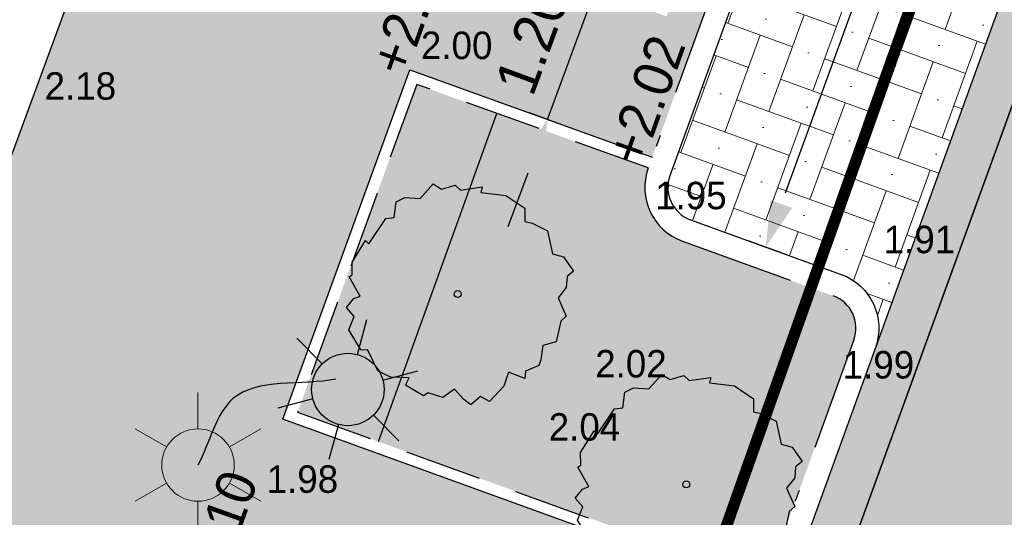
# Model space of a CAD drawing. Header units: metres. Extents: x 134157 to 138734, y 451157 to 455772.
# Tile 415 of 656: x 136525.94 to 136534.54, y 453724.02 to 453728.36. Entities that reach past the tile are written whole.
import ezdxf

# ---------------------------------------------------------------- set-up
doc = ezdxf.new("R2010")
doc.units = ezdxf.units.M
for name, pattern in [('CENTER__G5', [2.4, 1.5, -0.3, 0.3, -0.3]), ('HIDDEN__G5', [1.125, 0.75, -0.375]), ('TR18X20__G2', [2.5999999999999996, 1, -0.4, 0, -0.4, 0, -0.4, 0, -0.4])]:
    doc.linetypes.add(name, pattern=pattern)
doc.layers.add('-DR-alg-hulplijnen kantverharding asflast nieuwe fietsstraat', color=7, linetype='Continuous', true_color=0xff9429, plot=False)
doc.layers.add('-DR-alg-hulplijnen waterbergende groenvakken', color=141, linetype='Continuous', plot=False)
doc.layers.add('-DR-bs-inr-lichtmast', color=253, linetype='Continuous', lineweight=13)
doc.layers.add('-DR-nw-vh-arc-tegels 300x300x45', color=253, linetype='Continuous', lineweight=9)
for name, color, linetype in [('-DR-bs-txt-hoogtemaat', 253, 'Continuous'), ('-DR-nw-gr-solitaire heester', 96, 'Continuous'), ('-DR-nw-inr-lichtmast', 30, 'Continuous'), ('-DR-nw-inr-verkeersbordpaal', 2, 'Continuous'), ('-DR-nw-maatvoering', 3, 'Continuous'), ('-DR-nw-rio-HWA 160', 170, 'CENTER__G5'), ('-DR-nw-txt-hoogtemaat', 2, 'Continuous'), ('-DR-nw-vh-band 10x20 ob', 2, 'HIDDEN__G5'), ('-DR-nw-vh-band 18-20x25', 2, 'TR18X20__G2'), ('-DR-nw-vh-kantverharding', 3, 'Continuous'), ('-DR-nw-vh-scheiding erfgrens en bebouwing', 3, 'Continuous')]:
    doc.layers.add(name, color=color, linetype=linetype)
doc.layers.add('-DR-nw-gr-arc-beplanting', color=7, linetype='Continuous', true_color=0xe5f0e7)
doc.layers.add('-DR-nw-gr-arc-gras', color=7, linetype='Continuous', true_color=0xb5d5a4)
for name, color, linetype, lineweight, true_color in [('-DR-nw-vh-arc-asfalt fietsstraat rood', 7, 'Continuous', 9, 0xdfbfc7), ('-DR-nw-vh-arc-sbs df Drainflow', 7, 'Continuous', 9, 0xb9747c), ('-DR-nw-vh-arc-sbs kf bruinrood rabat halfsteens', 7, 'Continuous', 9, 0xb88485)]:
    doc.layers.add(name, color=color, linetype=linetype, lineweight=lineweight, true_color=true_color)
doc.styles.add('18_200', font='romans', dxfattribs={"width": 0.8, "height": 0.36})
doc.styles.add('Drong', font='txt', dxfattribs={"height": 1.8})
doc.dimstyles.new('Drong', dxfattribs={"dimtxt": 1.8, "dimasz": 2.5, "dimexe": 0, "dimexo": 0, "dimgap": 0.9, "dimtad": 1, "dimzin": 0, "dimdsep": 46, "dimtxsty": 'Drong', "dimblk": 'dimblk-wit', "dimcen": 0, "dimse1": 1, "dimse2": 1, "dimclrd": 256, "dimclre": 1, "dimclrt": 7, "dimadec": 0, "dimazin": 0, "dimtfac": 1, "dimtmove": 0, "dimatfit": 3, "dimfxl": 1, "dimtolj": 1, "dimtzin": 0, "dimarcsym": 0})
pattern_1 = [(115.3356253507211, (136419.7180158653, 453326.2367068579), (-0.2236810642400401, -0.1059037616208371), [0.06, -0.187485]), (205.3356253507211, (136419.7180158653, 453326.2367068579), (0.1059037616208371, -0.22368106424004), [0.06, -0.187485])]

# ---------------------------------------------------------------- blocks, each defined once
blk = doc.blocks.new('LICHTMAST')
at = {"ltscale": 0.1}
for p, q in [((7.258176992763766e-11, 0.1265625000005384), (1.560705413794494e-10, 0.2531250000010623)), ((-0.1096064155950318, 0.0632812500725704), (-0.2192125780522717, 0.1265625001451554)), ((0.1096064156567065, 0.06328124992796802), (0.2192125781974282, 0.126562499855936)), ((-0.1096064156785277, -0.06328124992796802), (-0.2192125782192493, -0.126562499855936)), ((0.1096064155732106, -0.06328125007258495), (0.2192125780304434, -0.1265625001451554)), ((-9.440998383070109e-11, -0.126562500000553), (-1.778917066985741e-10, -0.2531250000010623))]:
    blk.add_line(p, q, dxfattribs=at)
blk.add_circle((-1.091416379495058e-11, 0), 0.1265625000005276, dxfattribs=at)
at = {"style": '18_200', "width": 0.8}
blk.add_attdef('HOOGTE', (0.2466893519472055, 0.2423579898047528), '', height=0.25, dxfattribs=at)
blk = doc.blocks.new('LICHTMAST nieuw')
h = blk.add_hatch(color=256)
h.dxf.hatch_style = 1
edge = h.paths.add_edge_path()
edge.add_arc((-1.091414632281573e-11, -6.938893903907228e-18), 0.04953753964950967, 0, 360)
at = {"ltscale": 0.1}
for p, q in [((7.258176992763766e-11, 0.1265625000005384), (1.560705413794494e-10, 0.2531250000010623)), ((-0.1096064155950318, 0.0632812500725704), (-0.2192125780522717, 0.1265625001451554)), ((0.1096064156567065, 0.06328124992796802), (0.2192125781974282, 0.126562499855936)), ((-0.1096064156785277, -0.06328124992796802), (-0.2192125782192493, -0.126562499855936)), ((0.1096064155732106, -0.06328125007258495), (0.2192125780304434, -0.1265625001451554)), ((-9.440998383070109e-11, -0.126562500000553), (-1.778917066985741e-10, -0.2531250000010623))]:
    blk.add_line(p, q, dxfattribs=at)
blk.add_circle((-1.091416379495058e-11, 0), 0.1265625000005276, dxfattribs=at)
blk = doc.blocks.new('dimblk-wit')
at = {"color": 7}
blk.add_line((2.842170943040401e-14, -0.3333333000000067), (-2.842170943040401e-14, 0.3333333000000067), dxfattribs=at)
blk.add_solid([(0, 0), (-0.7999999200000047, 0.1999999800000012), (-0.7999999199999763, -0.1999999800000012)], dxfattribs=at)
blk = doc.blocks.new('*D618')
at = {"layer": '-DR-nw-maatvoering', "lineweight": -2, "transparency": 16777216}
for p, q in [((136531.135056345, 453729.0876673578), (136531.3076436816, 453729.5569365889)), ((136530.5482508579, 453727.4921287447), (136530.9624690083, 453728.6183981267)), ((136530.3756635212, 453727.0228595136), (136530.2030761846, 453726.5535902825))]:
    blk.add_line(p, q, dxfattribs=at)
at = {"layer": 'Defpoints', "color": 0, "transparency": 16777216}
for p in [(136530.9624690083, 453728.6183981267), (136531.3894595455, 453728.461360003), (136530.975241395, 453727.3350906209)]:
    blk.add_point(p, dxfattribs=at)
at = {"layer": '-DR-nw-maatvoering', "lineweight": -2, "transparency": 16777216, "xscale": 0.5, "yscale": 0.5, "zscale": 0.5}
for p, rotation in [((136530.9624690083, 453728.6183981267), 249.8075411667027), ((136530.5482508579, 453727.4921287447), 69.80754116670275)]:
    blk.add_blockref('dimblk-wit', p, dxfattribs=dict(at, rotation=rotation))
at = {"layer": '-DR-nw-maatvoering', "color": 7, "transparency": 16777216, "insert": (136530.4140207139, 453728.1808008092), "char_height": 0.36, "attachment_point": 5, "rotation": 69.80754116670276, "style": 'Drong'}
blk.add_mtext('\\A1;1.20', dxfattribs=at)
blk = doc.blocks.new('*D703')
at = {"layer": '-DR-nw-maatvoering', "lineweight": -2, "transparency": 16777216}
blk.add_line((136545.756932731, 453763.0382939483), (136532.6249859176, 453726.8471102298), dxfattribs=at)
at = {"layer": 'Defpoints', "color": 0, "transparency": 16777216}
for p in [(136545.9274775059, 453763.5083093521), (136532.4544411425, 453726.3770948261), (136532.4544411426, 453726.3770948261)]:
    blk.add_point(p, dxfattribs=at)
at = {"layer": '-DR-nw-maatvoering', "lineweight": -2, "transparency": 16777216, "xscale": 0.5, "yscale": 0.5, "zscale": 0.5}
for p, rotation in [((136545.927477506, 453763.508309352), 70.05673075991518), ((136532.4544411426, 453726.377094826), 250.0567307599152)]:
    blk.add_blockref('dimblk-wit', p, dxfattribs=dict(at, rotation=rotation))
at = {"layer": '-DR-nw-maatvoering', "color": 7, "transparency": 16777216, "insert": (136538.5829856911, 453744.3334144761), "char_height": 0.36, "attachment_point": 5, "rotation": 70.0567307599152, "style": 'Drong'}
blk.add_mtext('\\A1;39.50', dxfattribs=at)
blk = doc.blocks.new('Solitaire heester')
blk.add_lwpolyline([(-1.738422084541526, -4.390808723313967), (-2.165650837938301, -3.928363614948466), (-2.483742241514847, -4.006582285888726), (-2.464906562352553, -3.243960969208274), (-3.108512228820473, -3.265308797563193), (-3.941315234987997, -2.904578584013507), (-3.868064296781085, -2.452012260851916), (-4.359586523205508, -2.179992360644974), (-4.239036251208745, -1.822945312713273), (-3.950943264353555, -1.283816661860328), (-4.465961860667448, -0.924314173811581), (-4.503076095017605, -0.2488687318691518), (-4.693194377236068, -0.1051291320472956), (-4.52288920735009, 0.7919674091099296), (-4.165535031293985, 0.7508631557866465), (-4.408840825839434, 1.52244183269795), (-4.334976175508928, 2.133900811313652), (-3.641002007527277, 2.854190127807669), (-3.727257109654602, 3.148478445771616), (-3.088619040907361, 3.940484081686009), (-2.461086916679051, 3.914225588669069), (-2.205140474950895, 4.358141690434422), (-1.729077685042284, 4.197407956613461), (-1.539266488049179, 3.97422214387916), (-0.8928984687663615, 4.71058514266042), (-0.7661533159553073, 4.614758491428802), (-0.2489862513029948, 4.811378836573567), (0.8385356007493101, 4.576780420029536), (0.7504387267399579, 4.394391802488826), (2.044152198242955, 4.063660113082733), (2.201816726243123, 3.745261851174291), (2.885605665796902, 3.885625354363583), (3.186395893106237, 3.598453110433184), (3.366635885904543, 2.954233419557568), (4.159869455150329, 2.633380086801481), (4.070851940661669, 2.212653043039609), (4.434400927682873, 1.71867540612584), (4.306120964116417, 1.417271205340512), (4.763654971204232, 0.573362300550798), (4.517280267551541, 0.5504799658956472), (4.76739476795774, -0.5150800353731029), (4.517336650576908, -1.491315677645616), (3.976366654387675, -1.679899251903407), (4.022745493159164, -2.013757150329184), (3.932500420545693, -2.752268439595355), (3.0564445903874, -3.305015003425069), (3.102209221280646, -3.797765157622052), (2.654917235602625, -4.415726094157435), (2.345783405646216, -4.231802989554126), (1.876529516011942, -4.365050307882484), (1.329057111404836, -4.180206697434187), (0.6990696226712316, -4.789516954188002), (0.4057020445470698, -4.637433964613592), (-0.5083884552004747, -4.753073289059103), (-0.8481344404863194, -4.267132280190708), (-1.476280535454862, -4.399766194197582), (-1.738422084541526, -4.390808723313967)])
blk.add_circle((0, 0), 0.15)

msp = doc.modelspace()

# ---------------------------------------------------------------- hatches: boundary and pattern name
at = {"layer": '-DR-nw-gr-arc-beplanting'}
h = msp.add_hatch(color=256, dxfattribs=at)
h.dxf.hatch_style = 1
edge = h.paths.add_edge_path()
edge.add_arc((136531.8987464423, 453726.8978667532), 0.500000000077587, 160.0567307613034, 250.0567307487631, ccw=False)
edge.add_line((136531.4287310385, 453727.0684115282), (136529.406144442, 453727.7975640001))
edge.add_line((136529.406144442, 453727.7975640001), (136528.3668121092, 453724.933200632))
edge.add_line((136528.3668121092, 453724.933200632), (136531.8919276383, 453723.6541148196))
edge.add_line((136531.8919276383, 453723.6541148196), (136532.4559461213, 453723.4494610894))
edge.add_line((136532.4559461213, 453723.4494610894), (136533.2239271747, 453725.5659898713))
edge.add_arc((136532.9419179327, 453725.6683167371), 0.3000000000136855, 340.0567305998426, 430.0567307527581)
edge.add_line((136533.0442447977, 453725.9503259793), (136531.7282016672, 453726.4278513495))
at = {"layer": '-DR-nw-gr-arc-gras', "transparency": 33554687}
h = msp.add_hatch(dxfattribs=at)
h.set_pattern_fill('AGR-BOLLEN', color=256, scale=0.1, pattern_type=2)
h.set_pattern_definition(pattern_1)
edge = h.paths.add_edge_path()
edge.add_arc((-7000776.809524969, 3043164.567559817), 7592527.997363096, 340.0567505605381, 340.0572256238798)
edge.add_line((136455.7815594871, 453494.2542758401), (136455.1236032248, 453494.4934109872))
edge.add_arc((380495.2223584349, 364992.5484406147), 259592.3035530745, 160.0666568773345, 160.0804453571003)
edge.add_line((136433.832290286, 453435.7615323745), (136433.813485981, 453435.768343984))
edge.add_line((136433.813485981, 453435.768343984), (136432.1794965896, 453431.2550945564))
edge.add_line((136432.1794965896, 453431.2550945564), (136432.198303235, 453431.2482893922))
edge.add_line((136432.198303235, 453431.2482893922), (136431.6776287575, 453429.8696050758))
edge.add_line((136431.6776287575, 453429.8696050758), (136432.3363505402, 453429.6312341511))
edge.add_line((136432.3363505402, 453429.6312341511), (136434.3092713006, 453435.0765756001))
h = msp.add_hatch(dxfattribs=at)
h.set_pattern_fill('AGR-BOLLEN', color=256, scale=0.1, pattern_type=2)
h.set_pattern_definition(pattern_1)
edge = h.paths.add_edge_path()
edge.add_line((136644.2753070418, 454017.4218487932), (136643.9350728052, 454016.4814706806))
edge.add_line((136643.9350728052, 454016.4814706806), (136643.8839339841, 454016.3403207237))
edge.add_line((136643.8839339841, 454016.3403207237), (136644.542212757, 454016.1016536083))
edge.add_arc((1711333.983143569, -116117.4265426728), 1674723.581774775, 160.0956720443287, 160.096657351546, ccw=False)
edge.add_line((136654.3469492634, 454043.1812754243), (136653.6888597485, 454043.419891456))
edge.add_line((136653.6888597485, 454043.419891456), (136653.6378049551, 454043.2789838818))
edge.add_line((136653.6378049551, 454043.2789838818), (136653.2975354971, 454042.3386559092))
edge.add_line((136653.2975354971, 454042.3386559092), (136644.2753070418, 454017.4218487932))
h = msp.add_hatch(dxfattribs=at)
h.set_pattern_fill('AGR-BOLLEN', color=256, scale=0.1, pattern_type=2)
h.set_pattern_definition(pattern_1)
edge = h.paths.add_edge_path()
edge.add_line((136517.4590860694, 453661.3029940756), (136517.6003217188, 453660.9676241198))
edge.add_line((136517.6003217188, 453660.9676241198), (136518.0305269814, 453659.9460837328))
edge.add_line((136518.0305269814, 453659.9460837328), (136563.6427330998, 453785.6517201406))
edge.add_arc((136564.5827639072, 453785.3106305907), 0.9999999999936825, 70.05673076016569, 160.056730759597, ccw=False)
edge.add_line((136564.9238534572, 453786.2506613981), (136568.9935175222, 453784.7739865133))
edge.add_line((136568.9935175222, 453784.7739865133), (136568.1806414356, 453782.4856944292))
edge.add_line((136568.1806414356, 453782.4856944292), (136569.1229521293, 453782.1509548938))
edge.add_line((136569.1229521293, 453782.1509548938), (136571.7690911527, 453781.2933194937))
edge.add_line((136571.7690911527, 453781.2933194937), (136570.8113055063, 453785.0832881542))
edge.add_arc((136568.9692179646, 453784.6177631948), 1.899999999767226, 14.18261005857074, 70.33562535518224)
edge.add_line((136569.6085865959, 453786.406955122), (136565.5084580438, 453787.8721381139))
edge.add_arc((136564.8604330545, 453786.0860228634), 1.900037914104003, 70.05859413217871, 160.3351517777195)
edge.add_line((136563.0712107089, 453786.725419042), (136562.695861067, 453785.6807773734))
edge.add_line((136562.695861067, 453785.6807773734), (136562.6035045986, 453785.7137710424))
edge.add_line((136562.6035045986, 453785.7137710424), (136517.4590860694, 453661.3029940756))
at = {"layer": '-DR-nw-vh-arc-asfalt fietsstraat rood', "transparency": 33554687}
h = msp.add_hatch(color=256, dxfattribs=at)
h.dxf.hatch_style = 1
edge = h.paths.add_edge_path()
edge.add_arc((137987.7467455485, 453337.2025435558), 1495.400000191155, 160.0946501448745, 161.0347260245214)
edge.add_arc((135150.599574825, 454312.1876383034), 1504.600000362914, 340.0567307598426, 341.034726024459, ccw=False)
edge.add_line((136564.9699280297, 453798.9843013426), (136431.2485721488, 453430.4479765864))
edge.add_line((136431.2485721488, 453430.4479765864), (136427.2999171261, 453431.8791033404))
edge.add_line((136427.2999171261, 453431.8791033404), (136429.6486940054, 453438.3572199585))
edge.add_line((136429.6486940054, 453438.3572199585), (136561.0217986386, 453800.4168774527))
edge.add_arc((135150.5995746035, 454312.1876383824), 1500.400000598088, 340.0567307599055, 341.0347260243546)
edge.add_line((136569.551446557, 453824.5650928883), (136577.738336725, 453847.767375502))
edge.add_line((136577.738336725, 453847.767375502), (136586.3288476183, 453871.4914783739))
edge.add_line((136586.3288476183, 453871.4914783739), (136590.2290830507, 453869.9266325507))
edge.add_line((136590.2290830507, 453869.9266325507), (136581.6874133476, 453846.3374126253))
at = {"layer": '-DR-nw-vh-arc-sbs df Drainflow'}
h = msp.add_hatch(dxfattribs=at)
h.set_pattern_fill('AVH-SBS_KEIFORMAAT_ELLEBOOG_01', color=256, scale=3, angle=250, pattern_type=2)
h.set_pattern_definition([(250, (0, 0), (0.3845138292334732, 0.179301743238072), [0.8999999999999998, -0.3]), (340, (-0.2052120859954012, -0.5638155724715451), (0.3845138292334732, 0.179301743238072), [0.8999999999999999, -0.3]), (250, (0.0383478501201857, -0.3332108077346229), (0.3845138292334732, 0.179301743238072), [0, -1.2]), (250, (0.02539267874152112, -0.8073755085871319), (0.3845138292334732, 0.179301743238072), [0, -1.2])])
h.paths.add_polyline_path([(136531.6167371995, 453727.000193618, 0.4142135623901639), (136531.7964195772, 453726.6158575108), (136533.1124627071, 453726.1383321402, -0.4142135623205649), (136533.4119333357, 453725.4977719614), (136539.5997429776, 453742.5511577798), (136537.5301194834, 453743.2972672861)])
at = {"layer": '-DR-nw-vh-arc-sbs kf bruinrood rabat halfsteens', "transparency": 33554687}
h = msp.add_hatch(color=256, dxfattribs=at)
h.dxf.hatch_style = 1
edge = h.paths.add_edge_path()
edge.add_line((136459.8251734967, 453521.5225364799), (136459.4491611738, 453521.6589723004))
edge.add_line((136459.4491611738, 453521.6589723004), (136466.3562245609, 453540.6945961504))
edge.add_line((136466.3562245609, 453540.6945961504), (136466.8678588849, 453542.1046423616))
edge.add_line((136466.8678588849, 453542.1046423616), (136467.0384036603, 453542.574657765))
edge.add_line((136467.0384036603, 453542.574657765), (136467.2089484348, 453543.0446731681))
edge.add_line((136467.2089484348, 453543.0446731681), (136467.3794932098, 453543.5146885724))
edge.add_line((136467.3794932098, 453543.5146885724), (136467.5500379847, 453543.9847039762))
edge.add_line((136467.5500379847, 453543.9847039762), (136467.7205827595, 453544.4547193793))
edge.add_line((136467.7205827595, 453544.4547193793), (136467.8911275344, 453544.9247347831))
edge.add_line((136467.8911275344, 453544.9247347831), (136468.0616723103, 453545.3947501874))
edge.add_line((136468.0616723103, 453545.3947501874), (136468.2322170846, 453545.8647655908))
edge.add_line((136468.2322170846, 453545.8647655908), (136468.4027618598, 453546.3347809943))
edge.add_line((136468.4027618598, 453546.3347809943), (136468.5733066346, 453546.8047963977))
edge.add_line((136468.5733066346, 453546.8047963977), (136468.7438514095, 453547.274811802))
edge.add_line((136468.7438514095, 453547.274811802), (136468.9143961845, 453547.7448272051))
edge.add_line((136468.9143961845, 453547.7448272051), (136469.0849409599, 453548.2148426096))
edge.add_line((136469.0849409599, 453548.2148426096), (136469.2554857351, 453548.6848580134))
edge.add_line((136469.2554857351, 453548.6848580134), (136496.5225696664, 453623.8319826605))
edge.add_line((136496.5225696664, 453623.8319826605), (136532.6439522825, 453723.3812431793))
edge.add_line((136532.6439522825, 453723.3812431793), (136552.5129481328, 453778.1394971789))
edge.add_line((136552.5129481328, 453778.1394971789), (136560.6457863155, 453800.5533132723))
edge.add_arc((135150.5995751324, 454312.1876381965), 1500.000000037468, 340.0567307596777, 341.0347260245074)
edge.add_arc((137987.746744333, 453337.2025439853), 1499.999998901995, 160.0946501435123, 161.0347260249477, ccw=False)
edge.add_line((136577.3622341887, 453847.9035624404), (136585.9525370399, 453871.6277406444))
edge.add_line((136585.9525370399, 453871.6277406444), (136586.3288476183, 453871.4914783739))
edge.add_line((136586.3288476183, 453871.4914783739), (136577.738336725, 453847.767375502))
edge.add_arc((137987.7467452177, 453337.2025436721), 1499.599999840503, 160.0946501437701, 161.0347260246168)
edge.add_arc((135150.5995747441, 454312.1876383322), 1500.400000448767, 340.05673075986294, 341.03472602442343, ccw=False)
edge.add_line((136561.0217986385, 453800.4168774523), (136552.894679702, 453778.0188234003))
edge.add_line((136552.894679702, 453778.0188234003), (136533.0499055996, 453723.3273236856))
edge.add_line((136533.0499055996, 453723.3273236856), (136496.9028942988, 453623.7074314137))
edge.add_line((136496.9028942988, 453623.7074314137), (136469.6314980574, 453548.5484221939))
edge.add_line((136469.6314980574, 453548.5484221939), (136459.8251734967, 453521.5225364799))
at = {"layer": '-DR-nw-vh-arc-tegels 300x300x45'}
h = msp.add_hatch(dxfattribs=at)
h.set_pattern_fill('AVH-TEGEL_200X200_HALFST', color=256, scale=2, angle=71, pattern_type=2)
h.set_pattern_definition([(71, (0, 0), (-0.05887645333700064, 0.443321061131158), [0.4, -0.4]), (161, (0, 0), (-0.1302272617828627, -0.3782074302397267), [])])
h.paths.add_polyline_path([(136524.5596173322, 453714.7338838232), (136526.3959150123, 453714.0776819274), (136523.6918709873, 453706.62757228), (136521.8555733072, 453707.2837741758)], flags=16)
h.paths.add_polyline_path([(136524.6196770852, 453714.6062282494), (136526.2676365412, 453714.0173291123), (136523.632498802, 453706.7549821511), (136521.9845393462, 453707.3438812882)], flags=0)
h.paths.add_polyline_path([(136521.4469485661, 453706.1554781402), (136523.2832462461, 453705.4992762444), (136518.0645809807, 453691.1168182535), (136516.2275957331, 453691.773265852)], flags=16)
h.paths.add_polyline_path([(136521.507008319, 453706.0278225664), (136523.154967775, 453705.4389234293), (136518.0045212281, 453691.2444738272), (136516.3558742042, 453691.8336186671)], flags=0)
h.paths.add_polyline_path([(136529.755488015, 453729.0535207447), (136536.6817769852, 453748.142129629), (136538.5142765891, 453747.475766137), (136531.5893419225, 453728.3924073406)], flags=16)
h.paths.add_polyline_path([(136529.8836708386, 453729.113609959), (136536.741647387, 453748.013952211), (136538.3861882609, 453747.4159373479), (136531.5293771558, 453728.5203246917)], flags=0)
h.paths.add_polyline_path([(136515.8189709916, 453690.6449698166), (136517.6552686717, 453689.9887679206), (136512.4374311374, 453675.6085911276), (136510.6043710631, 453676.2737157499)], flags=16)
h.paths.add_polyline_path([(136515.8790307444, 453690.5173142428), (136517.5276777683, 453689.9281694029), (136512.3775370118, 453675.7367031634), (136510.7324830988, 453676.3336098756)], flags=0)
h.paths.add_polyline_path([(136510.195063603, 453675.1456787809), (136512.0281236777, 453674.4805541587), (136508.1725616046, 453663.8569012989), (136506.3369064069, 453664.5145228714)], flags=16)
h.paths.add_polyline_path([(136510.2549577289, 453675.0175667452), (136511.900011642, 453674.4206600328), (136508.1814982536, 453664.1725678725), (136506.5352068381, 453664.7660640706)], flags=0)
h.paths.add_polyline_path([(136505.9321929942, 453663.3848295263), (136507.7639371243, 453662.7286059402), (136500.1575197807, 453641.7677277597), (136498.3251472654, 453642.4326066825)], flags=16)
h.paths.add_polyline_path([(136505.9212455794, 453663.074008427), (136507.5675369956, 453662.4805122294), (136500.0983132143, 453641.8955940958), (136498.4532593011, 453642.4925008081)], flags=0)
h.paths.add_polyline_path([(136497.9165261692, 453641.3043206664), (136499.74889988, 453640.6394450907), (136494.7005633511, 453626.7264071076), (136492.8661243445, 453627.3877314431)], flags=16)
h.paths.add_polyline_path([(136497.9757339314, 453641.1764576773), (136499.6207878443, 453640.5795509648), (136494.6400134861, 453626.8545353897), (136492.994307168, 453627.4478206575)], flags=0)
h.paths.add_polyline_path([(136494.573476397, 453625.4966255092), (136512.31013292, 453674.378227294), (136514.0961914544, 453673.7301571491), (136514.1985183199, 453674.0121663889), (136514.4247373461, 453673.9300829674), (136514.6293910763, 453674.4941014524), (136514.403172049, 453674.5761848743), (136514.5054989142, 453674.858194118), (136512.7194403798, 453675.5062642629), (136529.637481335, 453722.1317903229), (136531.4235398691, 453721.4837201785), (136531.5256898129, 453721.7652418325), (136531.2435748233, 453721.8672759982), (136531.3115976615, 453722.0553528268), (136531.8217689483, 453723.4659290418), (136531.8560629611, 453723.5607488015), (136528.2387000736, 453724.8733065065), (136529.3461796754, 453727.9254813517), (136531.462840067, 453727.1624148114), (136544.8676584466, 453764.1056229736), (136544.5856492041, 453764.207949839), (136538.9237801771, 453748.603732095), (136537.0911825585, 453749.270131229), (136542.7525891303, 453764.8730744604), (136540.3116644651, 453765.7812582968), (136535.370115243, 453752.4998620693), (136535.3171152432, 453752.5248620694), (136534.9151152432, 453751.5388620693), (136534.7401152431, 453751.6168620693), (136534.2191152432, 453750.2518620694), (136534.377115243, 453750.1928620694), (136533.3411152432, 453747.3438620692), (136533.1451152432, 453747.4338620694), (136531.745115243, 453743.6768620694), (136531.911115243, 453743.6158620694), (136517.4330696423, 453704.2512838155), (136515.517000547, 453698.8840015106), (136493.4680000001, 453637.0310000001), (136494.0440000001, 453636.8098620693), (136489.7240000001, 453624.9590000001), (136491.721827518, 453624.2340896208), (136492.4568160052, 453626.25969205)])

# ---------------------------------------------------------------- linework, layer by layer
at = {"layer": '-DR-alg-hulplijnen kantverharding asflast nieuwe fietsstraat'}
for points in [[(136615.5574884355, 453953.711278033), (136612.5988155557, 453946.9774368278), (136593.3968481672, 453893.9480587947), (136588.980006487, 453881.7567302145), (136586.9296896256, 453874.6504554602, -0.01588767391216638), (136585.9525370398, 453871.6277406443), (136586.3288476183, 453871.4914783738), (136577.7383367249, 453847.7673755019, 0.004101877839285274), (136569.551446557, 453824.5650928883, -0.004267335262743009), (136561.0217986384, 453800.4168774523), (136429.6486940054, 453438.3572199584, 0.002151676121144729), (136389.0241510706, 453324.8767131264), (136377.1192577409, 453291.1651317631), (136363.7665480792, 453256.9101376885), (136359.0794775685, 453243.6375652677)], [(136615.5574884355, 453953.711278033), (136612.5988155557, 453946.9774368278), (136593.3968481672, 453893.9480587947), (136588.980006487, 453881.7567302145), (136586.9296896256, 453874.6504554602, -0.01588767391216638), (136585.9525370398, 453871.6277406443), (136586.3288476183, 453871.4914783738), (136577.7383367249, 453847.7673755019, 0.004101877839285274), (136569.551446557, 453824.5650928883, -0.004267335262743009), (136561.0217986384, 453800.4168774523), (136429.6486940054, 453438.3572199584, 0.002151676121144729), (136389.0241510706, 453324.8767131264), (136377.1192577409, 453291.1651317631), (136363.7665480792, 453256.9101376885), (136363.728095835, 453256.80125087)]]:
    msp.add_lwpolyline(points, format="xyb", dxfattribs=at)
at = {"layer": '-DR-alg-hulplijnen waterbergende groenvakken', "flags": 128}
msp.add_lwpolyline([(136529.0720850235, 453724.6772928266), (136530.1060020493, 453727.5452618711)], dxfattribs=at)
at = {"layer": '-DR-nw-rio-HWA 160', "const_width": 0.1, "flags": 128}
msp.add_lwpolyline([(136539.256216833, 453744.0956540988), (136527.4105468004, 453710.6796508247)], dxfattribs=at)
at = {"layer": '-DR-nw-vh-band 10x20 ob', "ltscale": 0.9}
msp.add_lwpolyline([(136531.4287310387, 453727.0684115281), (136529.406144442, 453727.7975640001), (136528.3668121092, 453724.933200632), (136531.8919276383, 453723.6541148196)], dxfattribs=at)
at = {"layer": '-DR-nw-vh-band 18-20x25'}
msp.add_lwpolyline([(136546.6537169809, 453763.4575528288), (136544.8676584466, 453764.1056229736), (136531.4287310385, 453727.0684115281, 0.414213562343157), (136531.7282016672, 453726.4278513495), (136533.0442447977, 453725.9503259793, -0.4142135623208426), (136533.223927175, 453725.5659898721), (136532.4559461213, 453723.4494610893)], format="xyb", dxfattribs=at)
at = {"layer": '-DR-nw-vh-kantverharding'}
msp.add_line((136552.5129481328, 453778.1394971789), (136514.8731874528, 453674.4056401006), dxfattribs=at)
for points in [[(136359.0794775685, 453243.6375652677), (136363.7665480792, 453256.9101376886), (136377.1192577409, 453291.1651317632), (136389.0241510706, 453324.8767131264, -0.002151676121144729), (136429.6486940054, 453438.3572199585), (136561.0217986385, 453800.4168774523, 0.004267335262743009), (136569.551446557, 453824.5650928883, -0.004101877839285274), (136577.738336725, 453847.767375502), (136586.3288476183, 453871.4914783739), (136585.9525370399, 453871.6277406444)], [(136363.728095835, 453256.80125087), (136363.7665480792, 453256.9101376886), (136377.1192577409, 453291.1651317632), (136389.0241510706, 453324.8767131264, -0.002151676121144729), (136429.6486940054, 453438.3572199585), (136561.0217986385, 453800.4168774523, 0.004267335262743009), (136569.551446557, 453824.5650928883, -0.004101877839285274), (136577.738336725, 453847.767375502), (136586.3288476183, 453871.4914783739), (136585.9525370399, 453871.6277406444)], [(136547.2260592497, 453763.5690172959, -0.4142135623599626), (136546.5854990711, 453763.2695466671), (136545.2694559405, 453763.7470720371, 0.4142135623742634), (136544.8851198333, 453763.5673896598), (136531.6167372, 453727.0001936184, 0.4142135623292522), (136531.7964195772, 453726.6158575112), (136533.1124627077, 453726.1383321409, -0.4142135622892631), (136533.4119333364, 453725.4977719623)]]:
    msp.add_lwpolyline(points, format="xyb", dxfattribs=at)
msp.add_lwpolyline([(136531.8578186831, 453723.5601117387), (136528.2387000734, 453724.8733065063), (136529.3461796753, 453727.9254813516), (136531.4626450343, 453727.1624851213)], dxfattribs=at)
at = {"layer": '-DR-nw-vh-scheiding erfgrens en bebouwing', "flags": 128}
msp.add_lwpolyline([(136537.5676863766, 453768.6865305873), (136540.764, 453766.997), (136535.3701152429, 453752.499862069), (136535.3171152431, 453752.5248620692), (136534.9151152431, 453751.5388620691), (136534.740115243, 453751.6168620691), (136534.2191152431, 453750.2518620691), (136534.3771152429, 453750.1928620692), (136533.341115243, 453747.3438620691), (136533.145115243, 453747.4338620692), (136531.7451152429, 453743.6768620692), (136531.9111152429, 453743.6158620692), (136517.4330696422, 453704.2512838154), (136515.5170005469, 453698.8840015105), (136493.468, 453637.031), (136494.0439999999, 453636.8098620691), (136489.724, 453624.959), (136486.9456246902, 453626.2481042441)], dxfattribs=at)

# ---------------------------------------------------------------- block references
at = {"layer": '-DR-bs-inr-lichtmast', "xscale": 2.5, "yscale": 2.5}
msp.add_blockref('LICHTMAST', (136527.4963245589, 453724.4721087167), dxfattribs=at)
at = {"layer": '-DR-nw-gr-solitaire heester', "xscale": 0.2, "yscale": 0.2, "zscale": 0.2, "rotation": 70.17551579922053}
for p in [(136529.7637781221, 453725.966659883), (136531.7602550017, 453724.3034346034)]:
    msp.add_blockref('Solitaire heester', p, dxfattribs=at)
at = {"layer": '-DR-nw-inr-lichtmast', "xscale": 2.5, "yscale": 2.5, "zscale": 2, "rotation": 344.8392396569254}
msp.add_blockref('LICHTMAST nieuw', (136528.805184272, 453725.1324420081), dxfattribs=at)

# ---------------------------------------------------------------- texts
at = {"layer": '-DR-bs-txt-hoogtemaat', "color": 253, "char_height": 0.24, "attachment_point": 7, "style": 'Drong'}
for s, insert in [('2.00', (136529.443, 453728.016, 2.003)), ('2.18', (136526.1571666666, 453727.661, 2.179999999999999)), ('1.95', (136531.488, 453726.704, 1.949)), ('1.91', (136533.484, 453726.32, 1.908)), ('2.02', (136530.965, 453725.234, 2.023)), ('1.99', (136533.126, 453725.2249999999, 1.986)), ('2.04', (136530.559, 453724.6819999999, 2.042)), ('1.98', (136528.096, 453724.226, 1.984))]:
    msp.add_mtext(s, dxfattribs=dict(at, insert=insert))
at = {"layer": '-DR-nw-txt-hoogtemaat', "style": 'Drong'}
for s, p in [('+2.09', (136529.3098833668, 453727.8528453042)), ('+2.02', (136531.3724823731, 453727.0603264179)), ('+2.10', (136527.6390147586, 453723.2567512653))]:
    msp.add_text(s, height=0.34, rotation=70.33562535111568, dxfattribs=at).set_placement(p)

# ---------------------------------------------------------------- dimensions: what is measured, and where the dimension line sits
at = {"layer": '-DR-nw-maatvoering'}
dim = msp.add_linear_dim(base=(136532.4544411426, 453726.3770948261), p1=(136545.9274775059, 453763.508309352), p2=(136532.4544411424, 453726.3770948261), angle=250.0567307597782, dimstyle='Drong', dxfattribs=at)
dim.commit()
dim.dimension.update_dxf_attribs({"geometry": '*D703', "text_midpoint": (136538.9248676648, 453744.2093628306), "dimtype": 161})
dim = msp.add_linear_dim(base=(136530.9624690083, 453728.6183981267), p1=(136530.975241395, 453727.3350906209), p2=(136531.3894595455, 453728.461360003), angle=69.8075411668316, dimstyle='Drong', override={"dimtfill": 0}, dxfattribs=at)
dim.commit()
dim.dimension.update_dxf_attribs({"geometry": '*D618', "text_midpoint": (136530.755359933, 453728.0552634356), "dimtype": 161})

# ---------------------------------------------------------------- leaders
at = {"layer": '-DR-nw-inr-verkeersbordpaal', "path_type": 1}
msp.add_leader([(136528.7015143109, 453725.2219440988), (136527.801881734, 453725.0526370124), (136527.4963245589, 453724.4721087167)], dimstyle='Drong', override={"dimscale": 0.05, "dimasz": 5}, dxfattribs=at)

doc.saveas('drawing.dxf')
